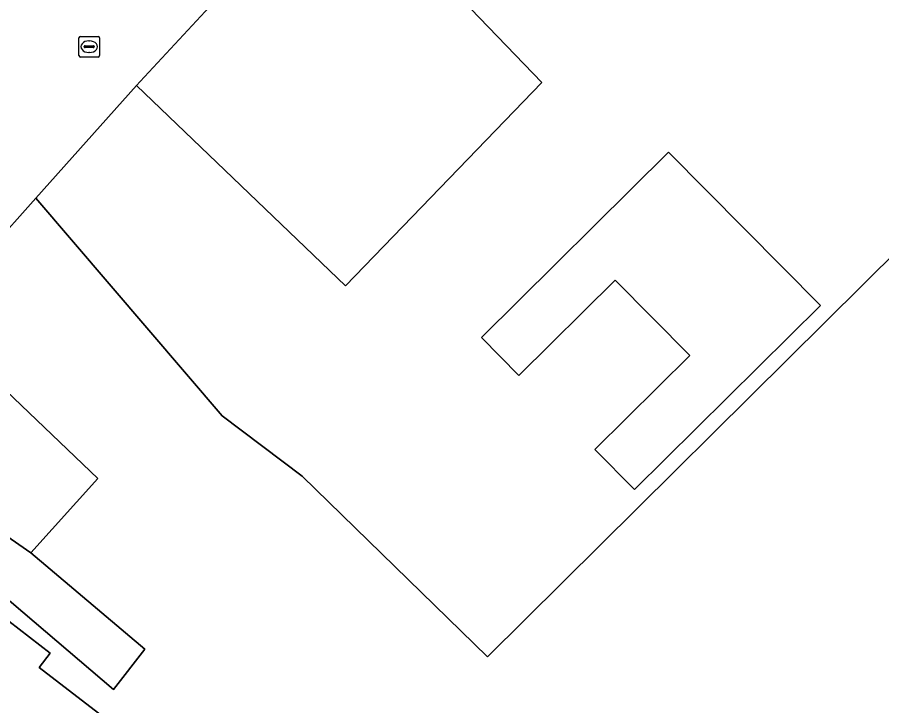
# Model space of a CAD drawing. Extents: x 161087 to 161926, y 382572 to 383873.
# Drawn here: x 161207.42 to 161249.19, y 383268.31 to 383301.6 of the extents above; entities that cross this region are included whole.
import ezdxf

# ---------------------------------------------------------------- set-up
doc = ezdxf.new("R2010")
doc.units = 0
for name, color, linetype in [('IMGEO_Erf', 7, 'Continuous'), ('IMGEO_Kolk', 7, 'Continuous'), ('IMGEO_Pand', 7, 'Continuous'), ('IMGEO_Pand_vergunning_verleend', 7, 'Continuous'), ('IMGEO_Voetgangersgebied_open', 7, 'Continuous')]:
    doc.layers.add(name, color=color, linetype=linetype)

msp = doc.modelspace()

# ---------------------------------------------------------------- linework, layer by layer
at = {"layer": 'IMGEO_Erf'}
msp.add_lwpolyline([(161232.764, 383298.452), (161222.868, 383308.726), (161216.499, 383301.881), (161213.353, 383298.5), (161213.174, 383298.3), (161223.282, 383288.62), (161226.498, 383291.954)], close=True, dxfattribs=at)
for points in [[(161250.088, 383290.463), (161230.132, 383270.667), (161221.187, 383279.418), (161217.323, 383282.32), (161208.307, 383292.846), (161203.879, 383287.883)], [(161203.163, 383287.081), (161211.304, 383279.3), (161208.08, 383275.703), (161213.582, 383271.041), (161212.075, 383269.087), (161206.58, 383273.763)], [(161207.009, 383272.401), (161209.012, 383270.858), (161208.475, 383270.161), (161221.267, 383260.303), (161219.145, 383257.549), (161214.978, 383252.143), (161214.503, 383251.526), (161216.635, 383250), (161223.235, 383245.275), (161226.98, 383250), (161227.287, 383250.387), (161227.775, 383250), (161233.972, 383245.088), (161244.464, 383253.664), (161248.742, 383257.359), (161249.454, 383257.974)]]:
    msp.add_lwpolyline(points, dxfattribs=at)
at = {"layer": 'IMGEO_Kolk'}
for p, q in [((161210.395, 383299.75), (161210.395, 383300.602)), ((161210.47, 383300.676), (161211.322, 383300.676)), ((161210.883, 383300.456), (161210.908, 383300.456)), ((161211.396, 383300.602), (161211.396, 383299.75)), ((161210.654, 383300.17), (161210.654, 383300.182)), ((161211.092, 383300.133), (161210.694, 383300.133)), ((161210.697, 383300.219), (161211.095, 383300.219)), ((161211.138, 383300.182), (161211.138, 383300.17)), ((161211.322, 383299.676), (161210.47, 383299.676)), ((161210.906, 383299.896), (161210.881, 383299.896))]:
    msp.add_line(p, q, dxfattribs=at)
for points in [[(161210.395, 383299.75), (161210.395, 383300.602)], [(161210.47, 383300.676), (161211.322, 383300.676)], [(161211.396, 383300.602), (161211.396, 383299.75)], [(161211.322, 383299.676), (161210.47, 383299.676)]]:
    msp.add_lwpolyline(points, dxfattribs=at)
for centre, radius, start, end in [((161210.472, 383300.6), 0.0765, 91.552, 178.448), ((161210.472, 383300.6), 0.0765, 91.552, 178.448), ((161211.32, 383300.6), 0.0765, 1.552, 88.448), ((161211.32, 383300.6), 0.0765, 1.552, 88.448), ((161210.694, 383300.179), 0.0403, 85.8775, 175.7526), ((161210.691, 383300.169), 0.0366, 178.938, 274.7102), ((161211.095, 383300.176), 0.043, 264.8664, 352.4533), ((161211.099, 383300.181), 0.0386, 1.7309, 96.639), ((161210.472, 383299.752), 0.0765, 181.552, 268.448), ((161210.472, 383299.752), 0.0765, 181.552, 268.448), ((161211.32, 383299.752), 0.0765, 271.552, 358.448), ((161211.32, 383299.752), 0.0765, 271.552, 358.448)]:
    msp.add_arc(centre, radius, start, end, dxfattribs=at)
for centre, major_axis, ratio, start_param, end_param in [((161210.882, 383300.176), (-0.387, 0.002), 0.722429, 4.712389, 7.853982), ((161210.907, 383300.176), (-0.39, 0.002), 0.717154, 1.570796, 4.712389)]:
    msp.add_ellipse(centre, major_axis=major_axis, ratio=ratio, start_param=start_param, end_param=end_param, dxfattribs=at)
at = {"layer": 'IMGEO_Pand'}
msp.add_lwpolyline([(161222.868, 383308.726), (161232.764, 383298.452), (161226.498, 383291.954), (161223.282, 383288.62), (161213.174, 383298.3), (161208.307, 383292.846), (161217.323, 383282.32), (161221.187, 383279.418), (161230.132, 383270.667), (161250.088, 383290.463), (161254.722, 383295.806), (161251.882, 383299.506), (161272.523, 383317.696)], dxfattribs=at)
for points in [[(161203.163, 383287.081), (161200.23, 383283.795), (161201.159, 383283.013), (161200.398, 383282.225), (161204.525, 383278.603), (161204.298, 383278.316), (161208.08, 383275.703), (161211.304, 383279.3)], [(161208.08, 383275.703), (161204.298, 383278.316), (161204.525, 383278.603), (161200.398, 383282.225), (161199.518, 383282.997), (161196.875, 383280.035), (161204.234, 383273.761), (161204.11, 383273.648), (161205.662, 383272.572), (161206.58, 383273.763), (161212.075, 383269.087), (161213.582, 383271.041)], [(161219.145, 383257.549), (161221.267, 383260.303), (161208.475, 383270.161), (161209.012, 383270.858), (161207.009, 383272.401), (161206.589, 383271.857), (161205.662, 383272.572), (161204.11, 383273.648), (161204.234, 383273.761), (161196.875, 383280.035), (161196.536, 383279.655), (161193.279, 383276.005), (161192.845, 383275.519), (161200.709, 383269.651), (161201.372, 383270.345), (161208.609, 383265.2), (161217.208, 383258.346)]]:
    msp.add_lwpolyline(points, close=True, dxfattribs=at)
at = {"layer": 'IMGEO_Pand_vergunning_verleend'}
msp.add_lwpolyline([(161229.841, 383286.109), (161238.884, 383295.069), (161246.223, 383287.662), (161237.241, 383278.763), (161235.33, 383280.692), (161239.923, 383285.243), (161236.312, 383288.887), (161231.658, 383284.276)], close=True, dxfattribs=at)
at = {"layer": 'IMGEO_Voetgangersgebied_open'}
msp.add_lwpolyline([(161203.879, 383287.883), (161208.307, 383292.846), (161213.174, 383298.3), (161213.353, 383298.5), (161216.499, 383301.881)], dxfattribs=at)

doc.saveas('drawing.dxf')
